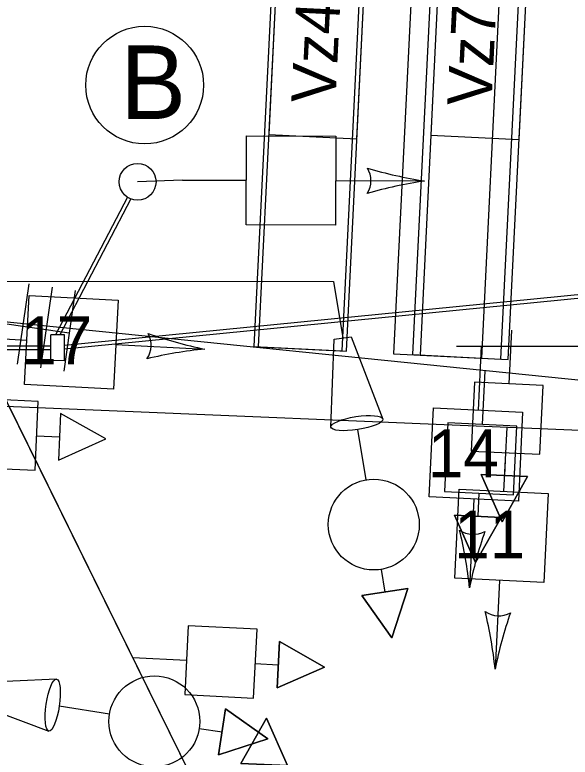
# Model space of a CAD drawing. Extents: x 647787 to 668496, y 640478 to 654412.
# Drawn here: x 659863 to 659900.7, y 647466.8 to 647517.2 of the extents above; entities that cross this region are included whole.
import ezdxf

# ---------------------------------------------------------------- set-up
doc = ezdxf.new("R2010")
doc.units = 0
for name, color, linetype in [('T_EXIST SIGNAL HEAD', 7, 'Continuous'), ('TEMP_DETECTION ZONE_Stage 2', 7, 'Continuous'), ('TEMP_DETECTION ZONE_STAGE 3', 7, 'Continuous'), ('TEMP_DETECTION_ZONE_STAGE 5', 7, 'Continuous'), ('TEMP_SIGNAL POLES', 7, 'Continuous'), ('TEMP_SIGNAL_HEAD_STAGE 1A', 7, 'Continuous'), ('TEMP_SIGNAL_HEAD_STAGE 2', 7, 'Continuous'), ('TEMP_SIGNAL_HEAD_STAGE 2 SALEM', 7, 'Continuous'), ('TEMP_SIGNAL_HEAD_Stage 3', 7, 'Continuous'), ('TEMP_SIGNAL_HEAD_STAGE 5', 7, 'Continuous'), ('TEMP_SIGNAL_POLES_STAGE 1A', 7, 'Continuous'), ('TEMP_SIGNAL_POLES_STAGE 1B', 7, 'Continuous'), ('TEMP_SIGNAL_POLES_STAGE 2', 7, 'Continuous'), ('TEMP_SIGNAL_POLES_STAGE 3', 7, 'Continuous'), ('TEMP_SIGNAL_POLES_STAGE 5', 7, 'Continuous'), ('TEXT_TEMP_SIGNAL_POLES_STAGE 2', 7, 'Continuous'), ('TEXT_TEMP_SIGNAL_POLES_STAGE 3', 7, 'Continuous'), ('TEXT_TEMP_SIGNAL_POLES_STAGE 4', 7, 'Continuous'), ('TEXT_TEMP_SIGNAL_POLES_STAGE 5', 7, 'Continuous')]:
    doc.layers.add(name, color=color, linetype=linetype)

msp = doc.modelspace()

# ---------------------------------------------------------------- linework, layer by layer
at = {"layer": 'T_EXIST SIGNAL HEAD'}
for points in [[(659896.716, 647495.803), (659896.541, 647492.15)], [(659896.716, 647495.803), (659896.541, 647492.15)], [(659896.716, 647495.803), (659896.541, 647492.15)], [(659896.716, 647495.803), (659896.541, 647492.15)], [(659896.317, 647487.475), (659896.243, 647485.917)], [(659896.317, 647487.475), (659896.243, 647485.917)], [(659896.317, 647487.475), (659896.243, 647485.917)], [(659896.317, 647487.475), (659896.243, 647485.917)], [(659894.666, 647485.993), (659897.819, 647485.842), (659896.093, 647482.776), (659894.666, 647485.993)], [(659894.666, 647485.993), (659897.819, 647485.842), (659896.093, 647482.776), (659894.666, 647485.993)], [(659894.666, 647485.993), (659897.819, 647485.842), (659896.093, 647482.776), (659894.666, 647485.993)], [(659894.666, 647485.993), (659897.819, 647485.842), (659896.093, 647482.776), (659894.666, 647485.993)]]:
    msp.add_lwpolyline(points, dxfattribs=at)
for points in [[(659898.878, 647492.038), (659894.204, 647492.262), (659893.98, 647487.587), (659898.655, 647487.364)], [(659898.878, 647492.038), (659894.204, 647492.262), (659893.98, 647487.587), (659898.655, 647487.364)], [(659898.878, 647492.038), (659894.204, 647492.262), (659893.98, 647487.587), (659898.655, 647487.364)], [(659898.878, 647492.038), (659894.204, 647492.262), (659893.98, 647487.587), (659898.655, 647487.364)], [(659896.093, 647482.776), (659897.819, 647485.842), (659894.666, 647485.993)], [(659896.093, 647482.776), (659897.819, 647485.842), (659894.666, 647485.993)], [(659896.093, 647482.776), (659897.819, 647485.842), (659894.666, 647485.993)], [(659896.093, 647482.776), (659897.819, 647485.842), (659894.666, 647485.993)]]:
    msp.add_lwpolyline(points, close=True, dxfattribs=at)
at = {"layer": 'TEMP_DETECTION ZONE_Stage 2'}
for p, q in [((659881.98, 647544.62), (659879.522, 647494.68)), ((659885.515, 647494.374), (659887.972, 647544.314)), ((659892.467, 647544.085), (659890.009, 647494.145)), ((659896.001, 647493.839), (659898.459, 647543.779)), ((659879.522, 647494.68), (659885.515, 647494.374)), ((659890.009, 647494.145), (659896.001, 647493.839))]:
    msp.add_line(p, q, dxfattribs=at)
at = {"layer": 'TEMP_DETECTION ZONE_STAGE 3'}
for p, q in [((659881.98, 647544.62), (659879.522, 647494.68)), ((659885.515, 647494.374), (659887.972, 647544.314)), ((659892.467, 647544.085), (659890.009, 647494.145)), ((659896.001, 647493.839), (659898.459, 647543.779)), ((659879.522, 647494.68), (659885.515, 647494.374)), ((659890.009, 647494.145), (659896.001, 647493.839))]:
    msp.add_line(p, q, dxfattribs=at)
at = {"layer": 'TEMP_DETECTION_ZONE_STAGE 5'}
for p, q in [((659881.679, 647544.624), (659879.221, 647494.684)), ((659881.98, 647544.609), (659879.522, 647494.669)), ((659885.214, 647494.389), (659887.671, 647544.329)), ((659885.515, 647494.374), (659887.972, 647544.314)), ((659891.166, 647544.137), (659888.708, 647494.197)), ((659892.965, 647544.048), (659890.508, 647494.109)), ((659894.701, 647493.902), (659897.159, 647543.842)), ((659896.5, 647493.814), (659898.958, 647543.753)), ((659879.221, 647494.684), (659885.214, 647494.389)), ((659879.522, 647494.669), (659885.515, 647494.374)), ((659888.708, 647494.197), (659894.701, 647493.902)), ((659890.508, 647494.109), (659896.5, 647493.814))]:
    msp.add_line(p, q, dxfattribs=at)
at = {"layer": 'TEMP_SIGNAL POLES'}
for p, q in [((659958.313, 647486.584), (659859.629, 647496.632)), ((659935.116, 647343.231), (659859.629, 647496.632)), ((659958.313, 647486.584), (659859.629, 647496.632)), ((659935.116, 647343.231), (659859.629, 647496.632)), ((659958.313, 647486.584), (659859.629, 647496.632)), ((659935.116, 647343.231), (659859.629, 647496.632)), ((659958.316, 647486.586), (659859.631, 647496.634)), ((659935.119, 647343.232), (659859.631, 647496.634))]:
    msp.add_line(p, q, dxfattribs=at)
for points in [[(659859.63, 647499.132), (659884.63, 647499.123)], [(659859.63, 647499.132), (659884.63, 647499.123)], [(659859.63, 647499.132), (659884.63, 647499.123)], [(659859.632, 647499.134), (659884.632, 647499.125)]]:
    msp.add_lwpolyline(points, dxfattribs=at)
at = {"layer": 'TEMP_SIGNAL_HEAD_STAGE 1A'}
for p, q in [((659870.637, 647504.851), (659865.754, 647495.483)), ((659870.637, 647504.851), (659865.754, 647495.483)), ((659870.637, 647504.851), (659865.754, 647495.483)), ((659870.859, 647504.735), (659866.036, 647495.482)), ((659870.859, 647504.735), (659866.036, 647495.482)), ((659870.859, 647504.735), (659866.036, 647495.482)), ((659866.35, 647494.527), (659956.028, 647503.397)), ((659866.35, 647494.527), (659956.028, 647503.397)), ((659866.35, 647494.527), (659956.028, 647503.397)), ((659866.351, 647494.778), (659955.801, 647503.625)), ((659866.351, 647494.778), (659955.801, 647503.625)), ((659866.351, 647494.778), (659955.801, 647503.625)), ((659865.43, 647493.734), (659865.437, 647495.484)), ((659865.43, 647493.734), (659865.437, 647495.484)), ((659865.43, 647493.734), (659865.437, 647495.484)), ((659866.353, 647495.48), (659865.437, 647495.484)), ((659866.353, 647495.48), (659865.437, 647495.484)), ((659866.353, 647495.48), (659865.437, 647495.484)), ((659866.346, 647493.73), (659866.353, 647495.48)), ((659866.346, 647493.73), (659866.353, 647495.48)), ((659866.346, 647493.73), (659866.353, 647495.48)), ((659860.149, 647494.732), (659865.434, 647494.732)), ((659860.149, 647494.732), (659865.434, 647494.732)), ((659860.149, 647494.732), (659865.434, 647494.732)), ((659860.149, 647494.482), (659865.433, 647494.482)), ((659860.149, 647494.482), (659865.433, 647494.482)), ((659860.149, 647494.482), (659865.433, 647494.482)), ((659866.346, 647493.73), (659865.43, 647493.734)), ((659866.346, 647493.73), (659865.43, 647493.734)), ((659866.346, 647493.73), (659865.43, 647493.734))]:
    msp.add_line(p, q, dxfattribs=at)
at = {"layer": 'TEMP_SIGNAL_HEAD_STAGE 2'}
for p, q in [((659859.451, 647495.353), (659863.792, 647495.132)), ((659869.847, 647494.825), (659875.88, 647494.519)), ((659896.396, 647489.182), (659896.189, 647484.84)), ((659895.899, 647478.784), (659895.611, 647472.751))]:
    msp.add_line(p, q, dxfattribs=at)
for points in [[(659863.638, 647492.104), (659863.946, 647498.161), (659870.001, 647497.854), (659869.694, 647491.797)], [(659893.16, 647484.985), (659899.218, 647484.696), (659898.928, 647478.64), (659892.871, 647478.929)]]:
    msp.add_lwpolyline(points, close=True, dxfattribs=at)
for centre, radius, start, end in [((659870.62, 647494.785), 1.629, 325.2481, 28.9427), ((659881.762, 647523.397), 29.472, 250.749, 258.4871), ((659878.809, 647465.192), 29.472, 95.7037, 103.4418), ((659895.862, 647478.011), 1.629, 235.4173, 299.1119), ((659866.293, 647469.735), 29.472, 5.8729, 13.611), ((659924.507, 647466.954), 29.472, 160.9182, 168.6563)]:
    msp.add_arc(centre, radius, start, end, dxfattribs=at)
at = {"layer": 'TEMP_SIGNAL_HEAD_STAGE 2 SALEM'}
for p, q in [((659863.925, 647498.952), (659863.134, 647493.483)), ((659863.925, 647498.952), (659863.134, 647493.483)), ((659865.508, 647498.723), (659864.718, 647493.254)), ((659865.508, 647498.723), (659864.718, 647493.254)), ((659867.092, 647498.494), (659866.302, 647493.025)), ((659867.092, 647498.494), (659866.302, 647493.025)), ((659859.629, 647496.632), (659866.676, 647495.614)), ((659859.629, 647496.632), (659866.676, 647495.614))]:
    msp.add_line(p, q, dxfattribs=at)
for points in [[(659884.63, 647499.123), (659885.265, 647495.274)], [(659884.63, 647499.123), (659885.265, 647495.274)], [(659884.45, 647489.213), (659884.682, 647495.185)], [(659884.45, 647489.213), (659884.682, 647495.185)], [(659884.682, 647495.185), (659885.835, 647495.361)], [(659884.682, 647495.185), (659885.835, 647495.361)], [(659885.835, 647495.361), (659887.991, 647489.756)], [(659885.835, 647495.361), (659887.991, 647489.756)], [(659894.921, 647493.039), (659894.742, 647489.386)], [(659894.921, 647493.039), (659894.742, 647489.386)], [(659894.921, 647493.039), (659894.742, 647489.386)], [(659894.921, 647493.039), (659894.742, 647489.386)], [(659886.861, 647485.631), (659886.293, 647489.044)], [(659886.861, 647485.631), (659886.293, 647489.044)], [(659864.464, 647488.621), (659866.022, 647488.551)], [(659864.464, 647488.621), (659866.022, 647488.551)], [(659894.512, 647484.712), (659894.435, 647483.154)], [(659894.512, 647484.712), (659894.435, 647483.154)], [(659894.512, 647484.712), (659894.435, 647483.154)], [(659894.512, 647484.712), (659894.435, 647483.154)], [(659892.859, 647483.231), (659896.011, 647483.076), (659894.28, 647480.013), (659892.859, 647483.231)], [(659892.859, 647483.231), (659896.011, 647483.076), (659894.28, 647480.013), (659892.859, 647483.231)], [(659892.859, 647483.231), (659896.011, 647483.076), (659894.28, 647480.013), (659892.859, 647483.231)], [(659892.859, 647483.231), (659896.011, 647483.076), (659894.28, 647480.013), (659892.859, 647483.231)], [(659887.873, 647479.536), (659888.111, 647477.995)], [(659887.873, 647479.536), (659888.111, 647477.995)], [(659886.551, 647477.754), (659889.671, 647478.236), (659888.591, 647474.887), (659886.551, 647477.754)], [(659886.551, 647477.754), (659889.671, 647478.236), (659888.591, 647474.887), (659886.551, 647477.754)], [(659880.801, 647471.475), (659880.956, 647474.627), (659884.019, 647472.896), (659880.801, 647471.475)], [(659880.801, 647471.475), (659880.956, 647474.627), (659884.019, 647472.896), (659880.801, 647471.475)], [(659880.801, 647471.475), (659880.956, 647474.627), (659884.019, 647472.896), (659880.801, 647471.475)], [(659880.801, 647471.475), (659880.956, 647474.627), (659884.019, 647472.896), (659880.801, 647471.475)], [(659870.993, 647473.537), (659874.646, 647473.358)], [(659870.993, 647473.537), (659874.646, 647473.358)], [(659870.993, 647473.537), (659874.646, 647473.358)], [(659870.993, 647473.537), (659874.646, 647473.358)], [(659879.32, 647473.128), (659880.879, 647473.051)], [(659879.32, 647473.128), (659880.879, 647473.051)], [(659879.32, 647473.128), (659880.879, 647473.051)], [(659879.32, 647473.128), (659880.879, 647473.051)], [(659865.818, 647472.077), (659859.848, 647471.808)], [(659865.818, 647472.077), (659859.848, 647471.808)], [(659859.678, 647470.653), (659865.297, 647468.533)], [(659859.678, 647470.653), (659865.297, 647468.533)], [(659869.415, 647469.688), (659865.998, 647470.234)], [(659869.415, 647469.688), (659865.998, 647470.234)], [(659877.29, 647470.046), (659876.827, 647466.924), (659880.169, 647468.024), (659877.29, 647470.046)], [(659877.29, 647470.046), (659876.827, 647466.924), (659880.169, 647468.024), (659877.29, 647470.046)], [(659881.498, 647466.191), (659878.345, 647466.346), (659880.076, 647469.409), (659881.498, 647466.191)], [(659881.498, 647466.191), (659878.345, 647466.346), (659880.076, 647469.409), (659881.498, 647466.191)], [(659881.498, 647466.191), (659878.345, 647466.346), (659880.076, 647469.409), (659881.498, 647466.191)], [(659881.498, 647466.191), (659878.345, 647466.346), (659880.076, 647469.409), (659881.498, 647466.191)], [(659875.515, 647468.714), (659877.059, 647468.485)], [(659875.515, 647468.714), (659877.059, 647468.485)]]:
    msp.add_lwpolyline(points, dxfattribs=at)
for points in [[(659859.894, 647491.169), (659859.684, 647486.494), (659864.359, 647486.284), (659864.569, 647490.959)], [(659859.894, 647491.169), (659859.684, 647486.494), (659864.359, 647486.284), (659864.569, 647490.959)], [(659869.164, 647488.41), (659866.093, 647490.128), (659865.951, 647486.974)], [(659869.164, 647488.41), (659866.093, 647490.128), (659865.951, 647486.974)], [(659897.079, 647489.271), (659892.404, 647489.501), (659892.174, 647484.827), (659896.849, 647484.597)], [(659897.079, 647489.271), (659892.404, 647489.501), (659892.174, 647484.827), (659896.849, 647484.597)], [(659897.079, 647489.271), (659892.404, 647489.501), (659892.174, 647484.827), (659896.849, 647484.597)], [(659897.079, 647489.271), (659892.404, 647489.501), (659892.174, 647484.827), (659896.849, 647484.597)], [(659894.28, 647480.013), (659896.011, 647483.076), (659892.859, 647483.231)], [(659894.28, 647480.013), (659896.011, 647483.076), (659892.859, 647483.231)], [(659894.28, 647480.013), (659896.011, 647483.076), (659892.859, 647483.231)], [(659894.28, 647480.013), (659896.011, 647483.076), (659892.859, 647483.231)], [(659888.591, 647474.887), (659889.671, 647478.236), (659886.551, 647477.754)], [(659888.591, 647474.887), (659889.671, 647478.236), (659886.551, 647477.754)], [(659874.761, 647475.695), (659874.531, 647471.021), (659879.205, 647470.79), (659879.435, 647475.465)], [(659874.761, 647475.695), (659874.531, 647471.021), (659879.205, 647470.79), (659879.435, 647475.465)], [(659874.761, 647475.695), (659874.531, 647471.021), (659879.205, 647470.79), (659879.435, 647475.465)], [(659874.761, 647475.695), (659874.531, 647471.021), (659879.205, 647470.79), (659879.435, 647475.465)], [(659884.019, 647472.896), (659880.956, 647474.627), (659880.801, 647471.475)], [(659884.019, 647472.896), (659880.956, 647474.627), (659880.801, 647471.475)], [(659884.019, 647472.896), (659880.956, 647474.627), (659880.801, 647471.475)], [(659884.019, 647472.896), (659880.956, 647474.627), (659880.801, 647471.475)], [(659880.169, 647468.024), (659876.827, 647466.924), (659877.29, 647470.046)], [(659880.169, 647468.024), (659876.827, 647466.924), (659877.29, 647470.046)], [(659880.076, 647469.409), (659878.345, 647466.346), (659881.498, 647466.191)], [(659880.076, 647469.409), (659878.345, 647466.346), (659881.498, 647466.191)], [(659880.076, 647469.409), (659878.345, 647466.346), (659881.498, 647466.191)], [(659880.076, 647469.409), (659878.345, 647466.346), (659881.498, 647466.191)]]:
    msp.add_lwpolyline(points, close=True, dxfattribs=at)
for centre in [(659887.367, 647482.584), (659887.367, 647482.584), (659872.465, 647469.201), (659872.465, 647469.201)]:
    msp.add_circle(centre, 3.089, dxfattribs=at)
for centre, major_axis in [((659886.22, 647489.484), (1.771, 0.271)), ((659886.22, 647489.484), (1.771, 0.271)), ((659865.558, 647470.305), (-0.26, -1.772)), ((659865.558, 647470.305), (-0.26, -1.772))]:
    msp.add_ellipse(centre, major_axis=major_axis, ratio=0.249111, dxfattribs=at)
at = {"layer": 'TEMP_SIGNAL_HEAD_Stage 3'}
for p, q in [((659896.396, 647489.182), (659896.189, 647484.84)), ((659895.899, 647478.784), (659895.611, 647472.751))]:
    msp.add_line(p, q, dxfattribs=at)
msp.add_lwpolyline([(659893.16, 647484.985), (659899.218, 647484.696), (659898.928, 647478.64), (659892.871, 647478.929)], close=True, dxfattribs=at)
for centre, radius, start, end in [((659895.862, 647478.011), 1.629, 235.4173, 299.1119), ((659866.293, 647469.735), 29.472, 5.8729, 13.611), ((659924.507, 647466.954), 29.472, 160.9182, 168.6563)]:
    msp.add_arc(centre, radius, start, end, dxfattribs=at)
at = {"layer": 'TEMP_SIGNAL_HEAD_STAGE 5'}
for p, q in [((659879.522, 647494.68), (659879.522, 647494.68)), ((659879.522, 647494.68), (659879.522, 647494.68)), ((659894.659, 647494.718), (659894.451, 647490.375)), ((659894.659, 647494.718), (659894.451, 647490.375)), ((659894.162, 647484.319), (659893.873, 647478.286)), ((659894.162, 647484.319), (659893.873, 647478.286))]:
    msp.add_line(p, q, dxfattribs=at)
msp.add_lwpolyline([(659891.422, 647490.52), (659897.48, 647490.231), (659897.19, 647484.175), (659891.133, 647484.464)], close=True, dxfattribs=at)
msp.add_lwpolyline([(659891.422, 647490.52), (659897.48, 647490.231), (659897.19, 647484.175), (659891.133, 647484.464)], close=True, dxfattribs=at)
for centre, radius, start, end in [((659894.124, 647483.546), 1.629, 235.4157, 299.1103), ((659864.555, 647475.271), 29.472, 5.8713, 13.6095), ((659894.124, 647483.546), 1.629, 235.4157, 299.1103), ((659864.555, 647475.271), 29.472, 5.8713, 13.6095), ((659922.769, 647472.488), 29.472, 160.9166, 168.6547), ((659922.769, 647472.488), 29.472, 160.9166, 168.6547)]:
    msp.add_arc(centre, radius, start, end, dxfattribs=at)
at = {"layer": 'TEMP_SIGNAL_POLES_STAGE 1A'}
for p, q in [((659874.365, 647506.016), (659871.323, 647505.896)), ((659874.365, 647506.016), (659878.712, 647505.998)), ((659884.775, 647505.973), (659890.815, 647505.949)), ((659892.993, 647494.718), (659954.993, 647494.718)), ((659894.659, 647494.718), (659894.451, 647490.375)), ((659894.162, 647484.319), (659893.873, 647478.286))]:
    msp.add_line(p, q, dxfattribs=at)
for points in [[(659878.7, 647502.966), (659878.724, 647509.03), (659884.787, 647509.006), (659884.763, 647502.941)], [(659891.422, 647490.52), (659897.48, 647490.231), (659897.19, 647484.175), (659891.133, 647484.464)]]:
    msp.add_lwpolyline(points, close=True, dxfattribs=at)
msp.add_circle((659871.323, 647505.896), 1.25, dxfattribs=at)
for centre, radius, start, end in [((659885.549, 647505.969), 1.629, 327.9202, 31.6148), ((659895.345, 647535.07), 29.472, 253.421, 261.1592), ((659895.109, 647476.79), 29.472, 98.3758, 106.1139), ((659894.124, 647483.546), 1.629, 235.4157, 299.1103), ((659864.555, 647475.271), 29.472, 5.8713, 13.6095), ((659922.769, 647472.488), 29.472, 160.9166, 168.6547)]:
    msp.add_arc(centre, radius, start, end, dxfattribs=at)
at = {"layer": 'TEMP_SIGNAL_POLES_STAGE 1B'}
for p, q in [((659882.69, 647559.048), (659880.233, 647509.109)), ((659886.225, 647508.814), (659888.683, 647558.753)), ((659893.701, 647559.003), (659891.244, 647509.063)), ((659897.236, 647508.769), (659899.694, 647558.708)), ((659880.233, 647509.109), (659886.225, 647508.814)), ((659891.244, 647509.063), (659897.236, 647508.769))]:
    msp.add_line(p, q, dxfattribs=at)
at = {"layer": 'TEMP_SIGNAL_POLES_STAGE 2'}
msp.add_line((659959.035, 647486.545), (659836.648, 647491.699), dxfattribs=at)
at = {"layer": 'TEMP_SIGNAL_POLES_STAGE 3'}
msp.add_line((659959.035, 647486.545), (659836.648, 647491.699), dxfattribs=at)
at = {"layer": 'TEMP_SIGNAL_POLES_STAGE 5'}
msp.add_line((659892.993, 647494.718), (659954.993, 647494.718), dxfattribs=at)
msp.add_line((659892.993, 647494.718), (659954.993, 647494.718), dxfattribs=at)
msp.add_circle((659871.323, 647505.896), 1.25, dxfattribs=at)
msp.add_circle((659871.323, 647505.896), 1.25, dxfattribs=at)
at = {"layer": 'TEXT_TEMP_SIGNAL_POLES_STAGE 4'}
msp.add_circle((659871.803, 647512.469), 4, dxfattribs=at)
at = {"layer": 'TEXT_TEMP_SIGNAL_POLES_STAGE 5'}
msp.add_circle((659871.803, 647512.469), 4, dxfattribs=at)

# ---------------------------------------------------------------- texts
at = {"layer": 'TEMP_DETECTION ZONE_Stage 2'}
for s, p in [('Vz42', (659884.756, 647511.192)), ('Vz72', (659895.352, 647510.992))]:
    msp.add_text(s, height=3, rotation=87.1709, dxfattribs=at).set_placement(p)
at = {"layer": 'TEMP_DETECTION ZONE_STAGE 3'}
for s, p in [('Vz42', (659884.756, 647511.192)), ('Vz72', (659895.352, 647510.992))]:
    msp.add_text(s, height=3, rotation=87.1709, dxfattribs=at).set_placement(p)
at = {"layer": 'TEXT_TEMP_SIGNAL_POLES_STAGE 2'}
for s, p in [('17', (659863.407, 647493.489)), ('11', (659892.821, 647480.289))]:
    msp.add_text(s, height=3.25, dxfattribs=at).set_placement(p)
at = {"layer": 'TEXT_TEMP_SIGNAL_POLES_STAGE 3'}
msp.add_text('11', height=3.25, dxfattribs=at).set_placement((659892.821, 647480.289))
at = {"layer": 'TEXT_TEMP_SIGNAL_POLES_STAGE 4'}
msp.add_text('B', height=5, rotation=0.1096, dxfattribs=at).set_placement((659870.155, 647510.163))
msp.add_text('14', height=3.25, dxfattribs=at).set_placement((659891.035, 647485.803))
at = {"layer": 'TEXT_TEMP_SIGNAL_POLES_STAGE 5'}
msp.add_text('B', height=5, rotation=0.1096, dxfattribs=at).set_placement((659870.155, 647510.163))
msp.add_text('14', height=3.25, dxfattribs=at).set_placement((659891.035, 647485.803))

doc.saveas('drawing.dxf')
